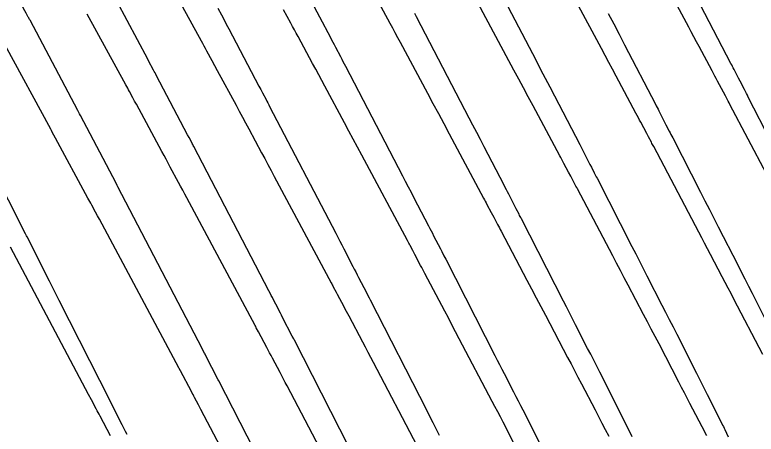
# Model space of a CAD drawing. Extents: x 954385 to 988206, y 1868364 to 1924553.
# Drawn here: x 957767.33 to 957792.83, y 1919990.97 to 1920005.4 of the extents above; entities that cross this region are included whole.
import ezdxf

# ---------------------------------------------------------------- set-up
doc = ezdxf.new("R2010")
doc.units = 0
for name, color, linetype in [('16', 7, 'Continuous'), ('6', 7, 'Continuous'), ('7', 7, 'Continuous'), ('Default', 7, 'Continuous')]:
    doc.layers.add(name, color=color, linetype=linetype)

msp = doc.modelspace()

# ---------------------------------------------------------------- linework, layer by layer
at = {"layer": '16'}
for points in [[(957793.818, 1919998.735), (957791.93, 1920002.319), (957791.903, 1920002.372), (957791.875, 1920002.425), (957791.777, 1920002.609), (957791.508, 1920003.116), (957791.461, 1920003.205), (957791.413, 1920003.294), (957791.366, 1920003.383), (957791.318, 1920003.472), (957790.873, 1920004.306), (957790.782, 1920004.474), (957790.692, 1920004.643), (957790.602, 1920004.811), (957790.512, 1920004.98), (957788.362, 1920008.996)], [(957793.059, 1919993.711), (957792.069, 1919995.612), (957791.968, 1919995.805), (957791.868, 1919995.997), (957791.767, 1919996.19), (957791.666, 1919996.382), (957791.261, 1919997.151), (957791.16, 1919997.343), (957791.059, 1919997.536), (957790.958, 1919997.728), (957790.857, 1919997.92), (957789.307, 1920000.863), (957789.288, 1920000.9), (957789.268, 1920000.937), (957789.248, 1920000.975), (957789.228, 1920001.012), (957789.129, 1920001.199), (957789.07, 1920001.311), (957788.863, 1920001.702), (957788.821, 1920001.779), (957788.78, 1920001.857), (957788.739, 1920001.935), (957788.697, 1920002.012), (957788.016, 1920003.287), (957787.888, 1920003.525), (957787.761, 1920003.763), (957787.633, 1920004.001), (957787.506, 1920004.24), (957785.769, 1920007.484)], [(957772.65, 1920006.503), (957773.739, 1920004.505), (957773.785, 1920004.42), (957773.831, 1920004.336), (957773.877, 1920004.251), (957773.923, 1920004.166), (957774.107, 1920003.825), (957774.199, 1920003.655), (957774.291, 1920003.485), (957774.938, 1920002.29), (957775.048, 1920002.085), (957775.158, 1920001.881), (957775.268, 1920001.677), (957775.377, 1920001.472), (957775.815, 1920000.654), (957775.925, 1920000.449), (957776.034, 1920000.244), (957776.144, 1920000.04), (957776.253, 1919999.835), (957778.213, 1919996.172), (957778.23, 1919996.14), (957778.247, 1919996.108), (957778.264, 1919996.076), (957778.281, 1919996.043), (957778.383, 1919995.851), (957778.418, 1919995.786), (957778.643, 1919995.362), (957778.686, 1919995.28), (957778.729, 1919995.198), (957778.772, 1919995.117), (957778.815, 1919995.035), (957779.285, 1919994.143), (957779.377, 1919993.968), (957779.47, 1919993.792), (957779.562, 1919993.616), (957779.655, 1919993.44), (957781.16, 1919990.578)], [(957791.13, 1919990.916), (957791.104, 1919990.967), (957791.078, 1919991.018), (957790.556, 1919992.022), (957790.46, 1919992.206), (957790.364, 1919992.39), (957790.268, 1919992.575), (957790.172, 1919992.759), (957789.49, 1919994.07), (957789.358, 1919994.323), (957789.225, 1919994.577), (957789.093, 1919994.83), (957788.96, 1919995.083), (957788.428, 1919996.094), (957788.295, 1919996.347), (957788.162, 1919996.6), (957788.029, 1919996.852), (957787.896, 1919997.105), (957786.684, 1919999.406), (957786.659, 1919999.454), (957786.633, 1919999.503), (957786.608, 1919999.551), (957786.582, 1919999.599), (957786.454, 1919999.841), (957786.377, 1919999.986), (957786.217, 1920000.287), (957786.182, 1920000.353), (957786.147, 1920000.42), (957786.111, 1920000.486), (957786.076, 1920000.552), (957785.159, 1920002.267), (957784.994, 1920002.575), (957784.829, 1920002.883), (957784.664, 1920003.191), (957784.499, 1920003.499), (957783.176, 1920005.972)], [(957779.853, 1920005.813), (957780.229, 1920005.117), (957780.318, 1920004.953), (957780.406, 1920004.789), (957780.495, 1920004.625), (957780.583, 1920004.46), (957781.525, 1920002.7), (957781.711, 1920002.352), (957781.898, 1920002.004), (957782.084, 1920001.656), (957782.27, 1920001.307), (957783.455, 1919999.092), (957783.484, 1919999.037), (957783.514, 1919998.982), (957783.543, 1919998.927), (957783.572, 1919998.873), (957783.717, 1919998.598), (957783.805, 1919998.434), (957783.936, 1919998.187), (957783.967, 1919998.127), (957783.999, 1919998.068), (957784.03, 1919998.008), (957784.061, 1919997.949), (957784.948, 1919996.265), (957785.106, 1919995.964), (957785.264, 1919995.664), (957785.423, 1919995.363), (957785.581, 1919995.062), (957786.346, 1919993.608), (957786.465, 1919993.382), (957786.583, 1919993.156), (957786.701, 1919992.93), (957786.819, 1919992.704), (957787.29, 1919991.799), (957787.408, 1919991.573), (957787.525, 1919991.347), (957787.643, 1919991.121), (957787.761, 1919990.894)], [(957778.568, 1919989.064), (957776.692, 1919992.629), (957776.632, 1919992.742), (957776.573, 1919992.856), (957776.513, 1919992.969), (957776.453, 1919993.083), (957776.192, 1919993.578), (957776.143, 1919993.671), (957776.094, 1919993.764), (957776.045, 1919993.856), (957775.996, 1919993.949), (957775.713, 1919994.484), (957775.636, 1919994.629), (957775.614, 1919994.67), (957775.592, 1919994.712), (957773.245, 1919999.099), (957773.174, 1919999.232), (957773.103, 1919999.365), (957773.032, 1919999.498), (957772.961, 1919999.63), (957772.676, 1920000.162), (957772.605, 1920000.294), (957772.534, 1920000.427), (957772.463, 1920000.56), (957772.391, 1920000.692), (957771.51, 1920002.321), (957771.45, 1920002.432), (957771.39, 1920002.543), (957771.271, 1920002.764), (957771.241, 1920002.819), (957771.211, 1920002.874), (957771.181, 1920002.93), (957771.151, 1920002.985), (957769.821, 1920005.426)], [(957784.5, 1919990.661), (957784.128, 1919991.378), (957784.034, 1919991.557), (957783.941, 1919991.735), (957783.847, 1919991.914), (957783.753, 1919992.093), (957782.618, 1919994.251), (957782.492, 1919994.489), (957782.367, 1919994.728), (957782.242, 1919994.966), (957782.116, 1919995.204), (957781.438, 1919996.492), (957781.401, 1919996.563), (957781.364, 1919996.633), (957781.327, 1919996.704), (957781.289, 1919996.774), (957781.088, 1919997.153), (957781.019, 1919997.284), (957780.927, 1919997.458), (957780.903, 1919997.501), (957780.88, 1919997.545), (957780.857, 1919997.588), (957780.834, 1919997.632), (957779.262, 1920000.571), (957779.114, 1920000.848), (957778.966, 1920001.124), (957778.818, 1920001.401), (957778.67, 1920001.677), (957777.989, 1920002.949), (957777.886, 1920003.142), (957777.782, 1920003.335), (957777.678, 1920003.528), (957777.574, 1920003.721), (957777.072, 1920004.649), (957777.01, 1920004.764), (957776.948, 1920004.879), (957776.886, 1920004.993), (957776.824, 1920005.108), (957776.575, 1920005.567)], [(957775.975, 1919987.549), (957773.729, 1919991.817), (957773.648, 1919991.971), (957773.514, 1919992.227), (957773.487, 1919992.278), (957773.46, 1919992.329), (957773.433, 1919992.38), (957773.406, 1919992.431), (957773.025, 1919993.149), (957772.986, 1919993.224), (957772.971, 1919993.252), (957770.237, 1919998.363), (957770.171, 1919998.485), (957770.106, 1919998.607), (957769.975, 1919998.851), (957769.943, 1919998.912), (957769.91, 1919998.973), (957769.877, 1919999.034), (957769.844, 1919999.095), (957768.729, 1920001.158), (957768.674, 1920001.26), (957768.618, 1920001.362), (957768.591, 1920001.413), (957768.563, 1920001.464), (957766.991, 1920004.35)], [(957770.615, 1919990.909), (957770.258, 1919991.588), (957770.226, 1919991.65), (957770.193, 1919991.711), (957770.161, 1919991.773), (957770.128, 1919991.835), (957769.965, 1919992.143), (957769.867, 1919992.328), (957767.179, 1919997.401)]]:
    msp.add_lwpolyline(points, dxfattribs=at)
at = {"layer": '6'}
for points in [[(957793.346, 1920001.034), (957792.563, 1920002.565), (957792.529, 1920002.63), (957792.496, 1920002.695), (957792.463, 1920002.76), (957792.429, 1920002.825), (957792.282, 1920003.112), (957792.229, 1920003.215), (957792.177, 1920003.317), (957792.071, 1920003.522), (957792.045, 1920003.574), (957792.018, 1920003.625), (957791.992, 1920003.676), (957791.965, 1920003.727), (957790.621, 1920006.317)], [(957774.312, 1920005.632), (957774.438, 1920005.394), (957774.648, 1920004.997), (957774.69, 1920004.918), (957774.732, 1920004.838), (957774.773, 1920004.759), (957774.815, 1920004.679), (957775.726, 1920002.947), (957775.787, 1920002.83), (957775.848, 1920002.714), (957775.971, 1920002.482), (957776.001, 1920002.423), (957776.031, 1920002.365), (957776.062, 1920002.307), (957776.092, 1920002.249), (957778.366, 1919997.879), (957778.435, 1919997.746), (957778.504, 1919997.613), (957778.573, 1919997.48), (957778.642, 1919997.347), (957778.959, 1919996.737), (957779.007, 1919996.643), (957779.056, 1919996.549), (957779.104, 1919996.456), (957779.153, 1919996.362), (957779.421, 1919995.839), (957779.463, 1919995.757), (957779.516, 1919995.654), (957779.548, 1919995.592), (957781.488, 1919991.798), (957781.598, 1919991.581), (957781.709, 1919991.364), (957781.931, 1919990.931)]]:
    msp.add_lwpolyline(points, dxfattribs=at)
at = {"layer": '7'}
for points in [[(957776.773, 1919988.048), (957774.342, 1919992.802), (957774.324, 1919992.837), (957773.891, 1919993.68), (957773.871, 1919993.719), (957773.851, 1919993.758), (957773.79, 1919993.875), (957773.77, 1919993.914), (957770.873, 1919999.482), (957770.853, 1919999.521), (957770.811, 1919999.601), (957769.586, 1920001.932), (957769.555, 1920001.989), (957769.495, 1920002.103), (957767.85, 1920005.211), (957767.836, 1920005.239), (957767.821, 1920005.266), (957767.807, 1920005.294), (957767.792, 1920005.321), (957767.719, 1920005.458), (957767.675, 1920005.54), (957764.74, 1920011.011)], [(957779.13, 1919989.923), (957776.945, 1919994.197), (957776.921, 1919994.244), (957776.872, 1919994.338), (957776.542, 1919994.982), (957776.503, 1919995.058), (957776.464, 1919995.134), (957776.424, 1919995.211), (957776.385, 1919995.287), (957776.226, 1919995.592), (957776.187, 1919995.668), (957776.147, 1919995.744), (957776.107, 1919995.82), (957776.068, 1919995.897), (957773.483, 1920000.865), (957773.465, 1920000.899), (957773.447, 1920000.933), (957773.429, 1920000.967), (957773.412, 1920001.001), (957773.322, 1920001.172), (957773.269, 1920001.274), (957772.2, 1920003.305), (957772.176, 1920003.352), (957772.151, 1920003.399), (957772.126, 1920003.446), (957772.102, 1920003.493), (957771.928, 1920003.821), (957771.903, 1920003.868), (957770.486, 1920006.546)], [(957783.92, 1920006.4), (957785.259, 1920003.827), (957785.417, 1920003.523), (957785.574, 1920003.22), (957785.732, 1920002.917), (957785.889, 1920002.614), (957786.763, 1920000.931), (957786.798, 1920000.863), (957786.833, 1920000.795), (957786.869, 1920000.726), (957786.904, 1920000.658), (957787.066, 1920000.343), (957787.114, 1920000.248), (957787.163, 1920000.154), (957787.26, 1919999.965), (957787.284, 1919999.918), (957787.308, 1919999.87), (957787.333, 1919999.823), (957787.357, 1919999.776), (957788.56, 1919997.423), (957788.688, 1919997.172), (957788.817, 1919996.92), (957788.945, 1919996.669), (957789.074, 1919996.418), (957789.588, 1919995.412), (957789.716, 1919995.161), (957789.844, 1919994.909), (957789.972, 1919994.657), (957790.099, 1919994.405), (957790.775, 1919993.067), (957790.868, 1919992.883), (957790.961, 1919992.699), (957791.054, 1919992.515), (957791.147, 1919992.33), (957791.653, 1919991.328), (957791.679, 1919991.277), (957791.704, 1919991.225), (957791.73, 1919991.173), (957791.755, 1919991.121), (957791.872, 1919990.876)], [(957777.43, 1920006.053), (957778.184, 1920004.619), (957778.227, 1920004.537), (957778.27, 1920004.455), (957778.313, 1920004.373), (957778.357, 1920004.291), (957778.529, 1920003.962), (957778.573, 1920003.879), (957778.616, 1920003.797), (957778.659, 1920003.715), (957778.702, 1920003.632), (957780.663, 1919999.862), (957780.762, 1919999.672), (957780.861, 1919999.482), (957780.959, 1919999.293), (957781.058, 1919999.103), (957781.56, 1919998.135), (957781.604, 1919998.05), (957781.648, 1919997.965), (957781.692, 1919997.879), (957781.736, 1919997.794), (957781.969, 1919997.34), (957782.015, 1919997.252), (957782.09, 1919997.104), (957782.121, 1919997.045), (957782.151, 1919996.986), (957783.845, 1919993.673), (957783.925, 1919993.517), (957784.005, 1919993.361), (957784.084, 1919993.205), (957784.164, 1919993.049), (957784.483, 1919992.425), (957784.563, 1919992.268), (957784.642, 1919992.112), (957784.721, 1919991.956), (957784.801, 1919991.8), (957785.918, 1919989.587)], [(957788.572, 1919990.88), (957788.497, 1919991.029), (957788.422, 1919991.178), (957788.347, 1919991.327), (957787.45, 1919993.103), (957787.347, 1919993.307), (957787.243, 1919993.511), (957787.139, 1919993.715), (957787.035, 1919993.918), (957786.619, 1919994.733), (957786.515, 1919994.937), (957786.411, 1919995.141), (957786.307, 1919995.344), (957786.202, 1919995.548), (957784.754, 1919998.381), (957784.734, 1919998.42), (957784.715, 1919998.458), (957784.695, 1919998.496), (957784.675, 1919998.535), (957784.577, 1919998.726), (957784.517, 1919998.841), (957784.32, 1919999.226), (957784.281, 1919999.303), (957784.241, 1919999.38), (957784.201, 1919999.456), (957784.162, 1919999.533), (957783.473, 1920000.858), (957783.345, 1920001.105), (957783.217, 1920001.351), (957783.089, 1920001.598), (957782.961, 1920001.844), (957781.311, 1920005.016), (957781.255, 1920005.123), (957781.2, 1920005.229), (957781.144, 1920005.335), (957781.088, 1920005.442)], [(957787.744, 1920005.449), (957787.931, 1920005.089), (957788.118, 1920004.73), (957788.305, 1920004.37), (957789.364, 1920002.329), (957789.395, 1920002.27), (957789.426, 1920002.21), (957789.457, 1920002.15), (957789.488, 1920002.09), (957789.614, 1920001.844), (957789.672, 1920001.731), (957789.729, 1920001.619), (957789.845, 1920001.395), (957789.874, 1920001.339), (957789.902, 1920001.283), (957789.931, 1920001.227), (957789.96, 1920001.171), (957790.917, 1919999.298), (957791.07, 1919998.999), (957791.223, 1919998.7), (957791.376, 1919998.401), (957791.529, 1919998.102), (957792.198, 1919996.791), (957792.322, 1919996.55), (957792.445, 1919996.307), (957792.568, 1919996.065), (957792.69, 1919995.823), (957793.203, 1919994.807)], [(957771.188, 1919990.95), (957771.132, 1919991.062), (957771.076, 1919991.174), (957771.02, 1919991.285), (957770.679, 1919991.96), (957770.603, 1919992.11), (957768.852, 1919995.571), (957768.519, 1919996.231), (957767.749, 1919997.753), (957767.73, 1919997.789), (957767.693, 1919997.862), (957766.51, 1920000.175)]]:
    msp.add_lwpolyline(points, dxfattribs=at)
at = {"layer": 'Default'}
msp.add_arc((956871.597, 1919501.221), 996.448, 12.648055, 34.075074, dxfattribs=at)

doc.saveas('drawing.dxf')
